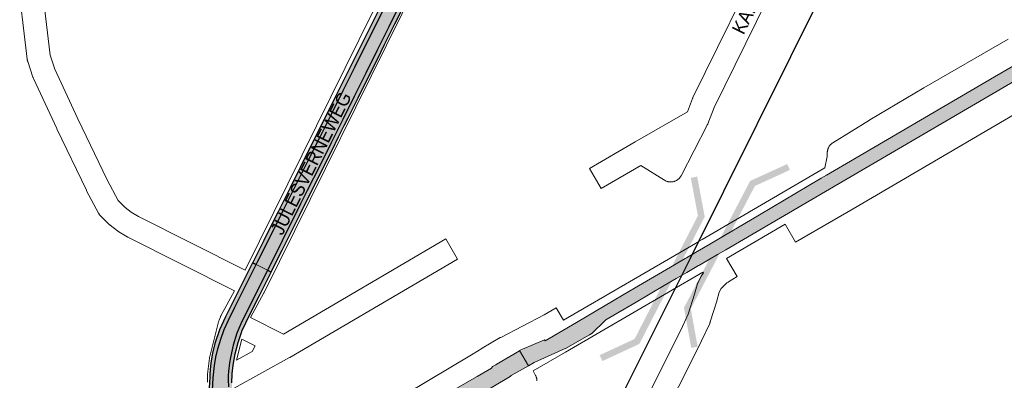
# Paper-space layout 'Layout1' of a CAD drawing. Header units: metres. Extents: x 123097 to 144122, y 392739 to 407589.
# Tile 357 of 510: x 135697 to 136247, y 397360 to 397562. Entities that reach past the tile are written whole.
import ezdxf
from ezdxf.enums import TextEntityAlignment as Align

# ---------------------------------------------------------------- set-up
doc = ezdxf.new("R2010")
doc.units = ezdxf.units.M
doc.header["$MEASUREMENT"] = 0
for name, color, linetype, lineweight in [('gs-anno-wegen algemeen tekst', 7, 'Continuous', 0), ('gs-knt-aanvullende hoofdweg', 7, 'Continuous', 0), ('gs-knt-hoofdweg', 7, 'Continuous', 0), ('gs-knt-spoorlijn', 7, 'Continuous', 30), ('gs-knt-wegen algemeen', 7, 'Continuous', 0), ('gs-symb-viaduct', 7, 'Continuous', 0), ('ir-ARC-asfalt-hoofdwegen-te inspecteren', 5, 'Continuous', 0), ('ir-ARC-fietspaden naastliggend- te inspecteren', 1, 'Continuous', 0)]:
    doc.layers.add(name, color=color, linetype=linetype, lineweight=lineweight)
doc.styles.add('Style-Arial', font='arial.ttf')

# ---------------------------------------------------------------- blocks, each defined once
blk = doc.blocks.new('gg0-viaduct_6')
at = {"layer": 'gs-symb-viaduct', "linetype": 'Continuous'}
blk.add_hatch(color=7, dxfattribs=at).paths.add_polyline_path([(-55.76, -16.89), (-58, -14), (-40, 0), (40, 0), (58, -14), (55.76, -16.89), (38.75, -3.66), (-38.75, -3.66)])

psp = doc.layouts.get("Layout1")

# ---------------------------------------------------------------- hatches: boundary and pattern name
at = {"layer": 'ir-ARC-asfalt-hoofdwegen-te inspecteren', "linetype": 'Continuous', "lineweight": 13}
for points in [[(135903.44, 397574.569), (135883.967, 397535.311), (135877.516, 397522.393), (135871.067, 397509.439), (135864.609, 397496.506), (135858.169, 397483.581), (135844.33, 397455.915), (135837.164, 397441.565), (135829.818, 397426.893), (135828.866, 397424.999), (135835.175, 397421.845), (135836.432, 397424.353), (135843.337, 397438.202), (135853.697, 397458.909), (135857.398, 397466.364), (135864.358, 397480.2), (135870.834, 397493.134), (135877.286, 397506.087), (135883.685, 397519.036), (135890.134, 397531.997), (135896.564, 397544.951), (135903.013, 397557.887), (135909.395, 397570.841), (135920.628, 397593.445), (135914.366, 397596.575)], [(136300.126, 397555.204), (136295.865, 397561.3), (136295.029, 397560.706), (136241.866, 397530.062), (136161.342, 397482.899), (136147.85, 397475.002), (136144.963, 397473.29), (136110.462, 397452.754), (136082.671, 397436.439), (136075.499, 397432.248), (136069.642, 397428.826), (136068.741, 397428.299), (136062.854, 397424.872), (136040.505, 397411.798), (136034.114, 397408.045), (136007.949, 397392.636), (135990.491, 397382.282), (135990.177, 397382.815), (135977.857, 397377.614), (135976.945, 397377.208), (135976.183, 397376.835), (135981.191, 397368.396), (135984.372, 397370.256), (135998.017, 397376.325), (136001.725, 397377.974), (136001.929, 397378.082), (136015.236, 397385.619), (136016.229, 397386.182), (136016.412, 397386.276), (136024.407, 397393.98), (136041.407, 397403.997), (136057.047, 397413.204), (136063.869, 397417.178), (136067.063, 397419.038), (136069.677, 397420.561), (136076.269, 397424.401), (136076.815, 397424.72), (136086.846, 397430.542), (136091.553, 397433.292), (136157.176, 397471.631), (136241.16, 397520.599)], [(135854.49, 397305.284), (135853.934, 397305.003), (135858.839, 397296.458), (135898.049, 397319.36), (135940.819, 397344.395), (135970.906, 397362.333), (135970.836, 397362.46), (135971.526, 397362.866), (135981.191, 397368.396), (135976.183, 397376.835), (135976.093, 397376.791), (135963.012, 397369.037), (135962.808, 397368.922), (135960.984, 397367.895), (135960.438, 397367.04), (135952.46, 397362.42), (135952.073, 397362.195), (135922.972, 397345.445), (135894.783, 397328.739), (135881.544, 397320.938), (135868.196, 397313.085), (135865.409, 397311.459), (135854.802, 397305.439)]]:
    psp.add_hatch(color=5, dxfattribs=at).paths.add_polyline_path(points, flags=0)
h = psp.add_hatch(color=5, dxfattribs=at)
h.paths.add_polyline_path([(135823.146, 397293.468), (135823.162, 397293.576), (135823.186, 397293.748), (135823.028, 397295.931), (135822.458, 397298.045), (135822.384, 397298.233), (135822.038, 397298.872), (135820.826, 397300.932), (135815.762, 397309.711), (135813.088, 397314.226), (135811.968, 397316.155), (135809.543, 397320.95), (135807.59, 397325.956), (135806.13, 397331.126), (135805.174, 397336.414), (135804.417, 397345.468), (135804.431, 397354.554), (135804.821, 397361.562), (135805.554, 397368.542), (135806.321, 397373.197), (135807.331, 397377.805), (135808.982, 397383.321), (135810.987, 397388.718), (135813.336, 397393.975), (135816.903, 397401.135), (135817.249, 397401.883), (135828.866, 397424.999), (135835.175, 397421.845), (135822.782, 397397.121), (135820.777, 397393.061), (135818.009, 397386.608), (135815.884, 397379.916), (135814.421, 397373.048), (135813.92, 397370.081), (135813.337, 397365.099), (135813.24, 397362.866), (135813.198, 397360.622), (135813.287, 397356.632), (135813.906, 397349.635), (135814.593, 397345.434), (135815.722, 397341.329), (135817.662, 397336.701), (135819.971, 397332.245), (135822.116, 397328.578), (135831.507, 397312.628), (135833.713, 397309.002), (135833.995, 397308.607), (135834.277, 397308.211), (135836.047, 397306.038), (135838.261, 397304.318), (135840.804, 397303.139)])
h.paths.add_polyline_path([(135830.536, 397300.055), (135829.814, 397300.522), (135829.663, 397300.782), (135828.602, 397302.601), (135827.621, 397304.293), (135820.786, 397316.075), (135818.956, 397319.684), (135817.211, 397324.391), (135817.261, 397324.865), (135817.688, 397325.078), (135818.097, 397324.833), (135829.347, 397305.336), (135830.321, 397303.636), (135831.376, 397301.813), (135831.532, 397301.544), (135831.688, 397300.897), (135831.355, 397300.32)], flags=16)
at = {"layer": 'ir-ARC-fietspaden naastliggend- te inspecteren', "linetype": 'Continuous', "lineweight": 30}
for points in [[(135853.41, 397479.216), (135847.807, 397467.964), (135847.07, 397466.366), (135843.907, 397460.125), (135841.073, 397454.463), (135835.9, 397444.184), (135833.067, 397438.427), (135829.921, 397432.156), (135826.881, 397426.059), (135826.854, 397426.005), (135828.866, 397424.999), (135829.818, 397426.893), (135837.164, 397441.565), (135844.33, 397455.915), (135858.169, 397483.581), (135864.609, 397496.506), (135871.067, 397509.439), (135877.516, 397522.393), (135883.967, 397535.311), (135903.44, 397574.569), (135914.366, 397596.575), (135912.307, 397597.605), (135902.176, 397577.246), (135902.089, 397577.042), (135901.981, 397576.84), (135901.34, 397575.482), (135901.116, 397575.008), (135890.331, 397553.259), (135886.256, 397545.117), (135873.055, 397518.517)], [(135837.233, 397420.817), (135840.26, 397426.829), (135843.348, 397433.052), (135849.085, 397444.523), (135853.069, 397452.483), (135855.377, 397457.119), (135863.25, 397472.924), (135867.297, 397480.972), (135871.292, 397488.953), (135874.945, 397496.335), (135878.096, 397502.722), (135880.239, 397507.036), (135883.415, 397513.381), (135885.846, 397518.212), (135890.212, 397526.927), (135896.481, 397539.528), (135900.665, 397548.038), (135901.035, 397548.75), (135906.413, 397559.622), (135914.201, 397575.261), (135919.727, 397586.358), (135922.693, 397592.413), (135920.628, 397593.445), (135909.395, 397570.841), (135903.013, 397557.887), (135896.564, 397544.951), (135890.134, 397531.997), (135883.685, 397519.036), (135877.286, 397506.087), (135870.834, 397493.134), (135864.358, 397480.2), (135857.398, 397466.364), (135853.697, 397458.909), (135843.337, 397438.202), (135836.432, 397424.353), (135835.175, 397421.845)], [(135813.198, 397360.622), (135813.287, 397356.632), (135813.906, 397349.635), (135814.593, 397345.434), (135815.722, 397341.329), (135817.662, 397336.701), (135819.971, 397332.245), (135822.116, 397328.578), (135831.507, 397312.628), (135833.713, 397309.002), (135833.995, 397308.607), (135835.74, 397309.544), (135834.877, 397310.907), (135833.201, 397313.674), (135828.875, 397320.94), (135823.583, 397329.989), (135822.436, 397331.917), (135821.708, 397333.222), (135820.97, 397334.521), (135820.05, 397336.327), (135818.568, 397339.452), (135816.923, 397344.185), (135815.974, 397349.104), (135815.846, 397350.316), (135815.369, 397355.538), (135815.298, 397356.563), (135815.239, 397358.769), (135815.362, 397363.794), (135816.029, 397368.776), (135817.081, 397375.145), (135818.676, 397381.401), (135820.801, 397387.497), (135820.877, 397387.687), (135822.959, 397392.373), (135828.454, 397403.312), (135830.687, 397407.739), (135833.82, 397414.038), (135837.233, 397420.817), (135835.175, 397421.845), (135822.782, 397397.121), (135820.777, 397393.061), (135818.009, 397386.608), (135815.884, 397379.916), (135814.421, 397373.048), (135813.92, 397370.081), (135813.337, 397365.099), (135813.24, 397362.866)]]:
    psp.add_hatch(color=1, dxfattribs=at).paths.add_polyline_path(points, flags=0)
at = {"layer": 'ir-ARC-fietspaden naastliggend- te inspecteren', "linetype": 'Continuous', "lineweight": 30, "extrusion": (0, 0, -1)}
psp.add_hatch(color=1, dxfattribs=at).paths.add_polyline_path([(-135805.174, 397336.414), (-135804.417, 397345.468), (-135804.431, 397354.554), (-135804.821, 397361.562), (-135805.554, 397368.542), (-135806.321, 397373.197), (-135807.331, 397377.805), (-135808.982, 397383.321), (-135810.987, 397388.718), (-135813.336, 397393.975), (-135816.903, 397401.135), (-135817.249, 397401.883), (-135828.866, 397424.999), (-135826.854, 397426.005), (-135816.574, 397405.503), (-135816.145, 397404.725), (-135811.716, 397395.659), (-135808.387, 397388.396), (-135805.775, 397380.845), (-135804.462, 397375.502), (-135803.542, 397370.077), (-135803.101, 397366.096), (-135802.932, 397364.099), (-135802.802, 397362.096), (-135802.418, 397353.135), (-135802.379, 397349.157), (-135802.554, 397342.549), (-135802.886, 397338.572), (-135803.168, 397336.61), (-135804.604, 397329.399), (-135806.662, 397322.341), (-135809.531, 397315.027), (-135813.066, 397308.01), (-135814.784, 397309.094), (-135815.762, 397309.711), (-135813.088, 397314.226), (-135811.968, 397316.155), (-135809.543, 397320.95), (-135807.59, 397325.956), (-135806.13, 397331.126)], flags=0)

# ---------------------------------------------------------------- linework, layer by layer
at = {"layer": 'gs-knt-aanvullende hoofdweg', "color": 7, "linetype": 'Continuous', "flags": 128}
for points in [[(136026.174, 397795.528), (135938.851, 397622.793), (135918.815, 397582.571), (135833.236, 397409.395), (135833.105, 397409.142), (135825.678, 397395.449)], [(135822.677, 397421.931), (135902.481, 397583.419)], [(135801.513, 397359.207), (135801.513, 397362.75), (135801.519, 397363.061), (135801.539, 397363.372), (135801.571, 397363.681), (135802.679, 397372.55), (135802.724, 397372.861), (135802.783, 397373.169), (135802.854, 397373.475), (135807.826, 397392.973), (135807.903, 397393.254), (135807.933, 397393.347), (135807.947, 397393.393), (135807.962, 397393.438), (135807.992, 397393.532), (135808.091, 397393.806), (135808.858, 397395.806), (135808.949, 397396.033), (135808.954, 397396.044), (135808.996, 397396.142), (135808.999, 397396.147), (135809.101, 397396.369), (135809.103, 397396.374), (135809.15, 397396.47), (135809.155, 397396.48), (135809.268, 397396.697), (135816.684, 397410.371)], [(135820.859, 397383.295), (135817.858, 397371.529)]]:
    psp.add_lwpolyline(points, dxfattribs=at)
at = {"layer": 'gs-knt-hoofdweg', "color": 7, "linetype": 'Continuous', "flags": 128}
for points in [[(136146.872, 397479.152), (136148.246, 397485.352), (136148.319, 397487.698), (136148.336, 397488.002), (136148.367, 397488.306), (136148.412, 397488.608), (136148.471, 397488.908), (136148.544, 397489.204), (136148.631, 397489.497), (136148.732, 397489.785), (136148.846, 397490.068), (136148.974, 397490.346), (136149.114, 397490.617), (136149.266, 397490.882), (136149.431, 397491.139), (136149.608, 397491.388), (136149.796, 397491.628), (136149.996, 397491.859), (136150.206, 397492.081), (136150.426, 397492.293), (136150.656, 397492.494), (136150.895, 397492.684), (136151.142, 397492.863), (136151.398, 397493.029), (136171.981, 397505.778), (136172.081, 397505.839), (136202.358, 397523.843), (136202.432, 397523.887), (136249.463, 397551.015)], [(136311.477, 397543.231), (136307.322, 397540.869), (136234.494, 397498.043), (136234.479, 397498.034), (136162.818, 397456.157), (136162.793, 397456.143), (136134.052, 397439.515), (136134.048, 397439.512), (136134.045, 397439.511), (136130.635, 397437.521)], [(136000.749, 397393.876), (136074.592, 397436.823), (136075.715, 397437.478), (136078.356, 397439.025), (136146.872, 397479.152)], [(136124.733, 397447.621), (136091.858, 397428.367)], [(136078.739, 397420.703), (136001.954, 397376.045), (135983.767, 397365.473)], [(135983.767, 397365.473), (135985.112, 397362.957), (135985.254, 397362.676), (135985.381, 397362.39), (135985.495, 397362.097), (135985.594, 397361.799), (135985.679, 397361.496), (135985.749, 397361.19), (135985.805, 397360.881), (135985.845, 397360.57), (135985.871, 397360.257), (135985.881, 397359.943)]]:
    psp.add_lwpolyline(points, dxfattribs=at)
for points in [[(136130.635, 397437.521, -0.3145411), (136130.623, 397437.525), (136124.733, 397447.621)], [(135834.576, 397306.118), (135847.38, 397313.742), (135950.27, 397375.003), (135955.012, 397378.038), (135955.229, 397378.17), (135965.392, 397384.127), (135965.534, 397384.208), (135965.677, 397384.285), (135989.954, 397396.927), (135996.664, 397400.848, -0.3908742), (135996.677, 397400.845), (136000.749, 397393.876)]]:
    psp.add_lwpolyline(points, format="xyb", dxfattribs=at)
at = {"layer": 'gs-knt-spoorlijn', "color": 7, "linetype": 'Continuous', "flags": 128}
psp.add_lwpolyline([(135610.086, 397035.04), (135644.928, 397048.907), (135691.383, 397067.397), (135736.047, 397085.174), (135766.354, 397096.996), (135798.307, 397111.216), (135814.221, 397119.732), (135835.743, 397132.356), (135869.932, 397155.451), (135894.224, 397174.476), (135933.607, 397210.082), (135962.521, 397241.857), (135969.121, 397250.186), (135979.018, 397262.738), (135995.759, 397288.147), (136010.917, 397311.118), (136025.717, 397336.495), (136071.723, 397428.52), (136146.641, 397579.04), (136214.313, 397714.611), (136270.394, 397827.595), (136344.81, 397977.061)], dxfattribs=at)
at = {"layer": 'gs-knt-wegen algemeen', "color": 7, "linetype": 'Continuous', "flags": 128}
for points in [[(136187.32, 397715.11), (136183.686, 397706.644), (136183.587, 397706.424), (136183.48, 397706.207), (136183.364, 397705.995), (136167.711, 397678.443), (136126.382, 397597.115), (136085.016, 397512.911), (136081.456, 397503.617), (136081.42, 397503.524), (136081.349, 397503.355), (136081.335, 397503.322), (136081.295, 397503.235), (136081.215, 397503.065), (136081.199, 397503.033), (136081.159, 397502.955), (136081.158, 397502.952), (136081.155, 397502.948)], [(135816.684, 397410.371), (135757.022, 397440.356), (135756.852, 397440.445), (135756.684, 397440.538), (135751.987, 397443.256), (135751.719, 397443.42), (135751.459, 397443.597), (135751.208, 397443.786), (135747.157, 397446.992), (135746.978, 397447.139), (135746.804, 397447.293), (135746.636, 397447.452), (135741.809, 397452.192), (135741.611, 397452.395), (135741.422, 397452.606), (135741.243, 397452.825), (135741.074, 397453.052), (135740.914, 397453.286), (135740.765, 397453.526), (135740.626, 397453.773), (135733.948, 397466.292), (135733.823, 397466.54), (135717.31, 397500.96), (135717.278, 397501.03), (135704.2, 397529.136), (135704.1, 397529.361), (135704.009, 397529.591), (135703.926, 397529.823), (135701.02, 397538.54), (135700.942, 397538.792), (135700.874, 397539.047), (135700.816, 397539.304), (135700.769, 397539.563), (135700.732, 397539.824), (135683.145, 397686.503)], [(135696.733, 397682.546), (135713.581, 397542.031), (135716.161, 397534.292), (135729.066, 397506.557), (135745.501, 397472.297), (135751.644, 397460.782), (135755.51, 397456.986), (135758.918, 397454.289), (135763.04, 397451.904), (135822.677, 397421.931)], [(135941.506, 397428.065), (135847.607, 397373.099), (135847.514, 397373.045), (135847.467, 397373.02), (135816.533, 397355.92)], [(136027.525, 397311.202), (136066.242, 397387.855), (136070.556, 397397.181), (136074.029, 397408.344), (136075.538, 397413.724), (136075.612, 397413.97), (136075.696, 397414.213), (136075.789, 397414.452), (136075.892, 397414.688), (136076.004, 397414.919), (136077.803, 397418.454), (136077.947, 397418.72), (136078.103, 397418.98), (136078.27, 397419.232), (136078.449, 397419.476), (136078.64, 397419.711), (136078.841, 397419.938), (136079.053, 397420.154), (136079.096, 397420.197), (136078.739, 397420.703)], [(136093.117, 397415.309), (136092.846, 397415.152), (136092.221, 397414.774), (136090.606, 397413.243), (136088.922, 397411.595), (136087.9, 397409.587), (136086.54, 397404.74), (136086.488, 397404.564), (136082.861, 397392.904), (136082.77, 397392.634), (136082.668, 397392.367), (136082.554, 397392.105), (136078.013, 397382.287), (136077.915, 397382.085), (136039.266, 397305.568)], [(136093.125, 397415.314), (136093.123, 397415.312), (136093.12, 397415.31), (136093.117, 397415.309)], [(136093.125, 397415.314), (136093.123, 397415.312), (136093.12, 397415.31), (136093.117, 397415.309)], [(135817.858, 397371.529), (135826.496, 397376.304), (135828.271, 397379.543), (135820.859, 397383.295)]]:
    psp.add_lwpolyline(points, dxfattribs=at)
for points in [[(136081.155, 397502.948), (136066.517, 397474.685), (136066.365, 397474.408), (136066.2, 397474.14), (136066.022, 397473.879), (136065.832, 397473.628), (136065.63, 397473.386), (136065.416, 397473.154), (136065.191, 397472.932), (136064.956, 397472.722), (136064.711, 397472.524), (136064.457, 397472.337), (136064.194, 397472.163), (136063.923, 397472.002), (136063.644, 397471.855), (136063.359, 397471.721), (136063.067, 397471.601), (136062.77, 397471.495), (136062.468, 397471.404), (136062.162, 397471.327), (136061.853, 397471.265), (136061.541, 397471.219), (136061.227, 397471.188), (136060.912, 397471.171), (136060.597, 397471.171), (136060.282, 397471.185), (136059.968, 397471.214), (136059.656, 397471.259), (136059.346, 397471.319), (136059.04, 397471.394), (136058.737, 397471.483), (136058.44, 397471.588), (136058.147, 397471.706), (136057.861, 397471.838), (136057.581, 397471.984), (136057.31, 397472.144), (136044.06, 397480.346), (136021.915, 397467.463, -0.3909142), (136021.901, 397467.466), (136015.363, 397478.705, -0.3570148), (136015.367, 397478.717), (136040.911, 397493.577), (136070.124, 397510.431), (136072.964, 397517.845), (136073.076, 397518.118), (136073.2, 397518.386), (136114.715, 397602.895)], [(135825.678, 397395.449), (135844.092, 397386.128), (135934.931, 397439.303, -0.390858), (135934.944, 397439.3), (135941.51, 397428.084), (135941.512, 397428.081, -0.4595592), (135941.509, 397428.067), (135941.506, 397428.065)], [(136091.858, 397428.367), (136097.994, 397418.289, -0.390555), (136097.991, 397418.276), (136093.125, 397415.314)]]:
    psp.add_lwpolyline(points, format="xyb", dxfattribs=at)
at = {"layer": 'ir-ARC-asfalt-hoofdwegen-te inspecteren', "color": 5, "linetype": 'Continuous', "lineweight": 13}
for points in [[(135903.44, 397574.569), (135883.967, 397535.311), (135877.516, 397522.393), (135871.067, 397509.439), (135864.609, 397496.506), (135858.169, 397483.581), (135844.33, 397455.915), (135837.164, 397441.565), (135829.818, 397426.893), (135828.866, 397424.999), (135835.175, 397421.845), (135836.432, 397424.353), (135843.337, 397438.202), (135853.697, 397458.909), (135857.398, 397466.364), (135864.358, 397480.2), (135870.834, 397493.134), (135877.286, 397506.087), (135883.685, 397519.036), (135890.134, 397531.997), (135896.564, 397544.951), (135903.013, 397557.887), (135909.395, 397570.841)], [(136295.029, 397560.706), (136241.866, 397530.062), (136161.342, 397482.899), (136147.85, 397475.002), (136144.963, 397473.29), (136110.462, 397452.754), (136082.671, 397436.439), (136075.499, 397432.248), (136069.642, 397428.826), (136068.741, 397428.299), (136062.854, 397424.872), (136040.505, 397411.798), (136034.114, 397408.045), (136007.949, 397392.636), (135990.491, 397382.282), (135990.177, 397382.815), (135977.857, 397377.614), (135976.945, 397377.208), (135976.183, 397376.835), (135981.191, 397368.396), (135984.372, 397370.256), (135998.017, 397376.325), (136001.725, 397377.974), (136001.929, 397378.082), (136015.236, 397385.619), (136016.229, 397386.182), (136016.412, 397386.276), (136024.407, 397393.98), (136041.407, 397403.997), (136057.047, 397413.204), (136063.869, 397417.178), (136067.063, 397419.038), (136069.677, 397420.561), (136076.269, 397424.401), (136076.815, 397424.72), (136086.846, 397430.542), (136091.553, 397433.292), (136157.176, 397471.631), (136241.16, 397520.599), (136300.126, 397555.204)]]:
    psp.add_lwpolyline(points, dxfattribs=at)
psp.add_lwpolyline([(135854.49, 397305.284), (135853.934, 397305.003), (135858.839, 397296.458), (135898.049, 397319.36), (135940.819, 397344.395), (135970.906, 397362.333), (135970.836, 397362.46), (135971.526, 397362.866), (135981.191, 397368.396), (135976.183, 397376.835), (135976.093, 397376.791), (135963.012, 397369.037), (135962.808, 397368.922), (135960.984, 397367.895), (135960.438, 397367.04), (135952.46, 397362.42), (135952.073, 397362.195), (135922.972, 397345.445), (135894.783, 397328.739), (135881.544, 397320.938), (135868.196, 397313.085), (135865.409, 397311.459), (135854.802, 397305.439)], close=True, dxfattribs=at)
at = {"layer": 'ir-ARC-fietspaden naastliggend- te inspecteren', "color": 1, "linetype": 'Continuous', "lineweight": 30}
for points in [[(135901.116, 397575.008), (135890.331, 397553.259), (135886.256, 397545.117), (135873.055, 397518.517), (135853.41, 397479.216), (135847.807, 397467.964), (135847.07, 397466.366), (135843.907, 397460.125), (135841.073, 397454.463), (135835.9, 397444.184), (135833.067, 397438.427), (135829.921, 397432.156), (135826.881, 397426.059), (135826.854, 397426.005), (135828.866, 397424.999), (135829.818, 397426.893), (135837.164, 397441.565), (135844.33, 397455.915), (135858.169, 397483.581), (135864.609, 397496.506), (135871.067, 397509.439), (135877.516, 397522.393), (135883.967, 397535.311), (135903.44, 397574.569)], [(135909.395, 397570.841), (135903.013, 397557.887), (135896.564, 397544.951), (135890.134, 397531.997), (135883.685, 397519.036), (135877.286, 397506.087), (135870.834, 397493.134), (135864.358, 397480.2), (135857.398, 397466.364), (135853.697, 397458.909), (135843.337, 397438.202), (135836.432, 397424.353), (135835.175, 397421.845), (135837.233, 397420.817), (135840.26, 397426.829), (135843.348, 397433.052), (135849.085, 397444.523), (135853.069, 397452.483), (135855.377, 397457.119), (135863.25, 397472.924), (135867.297, 397480.972), (135871.292, 397488.953), (135874.945, 397496.335), (135878.096, 397502.722), (135880.239, 397507.036), (135883.415, 397513.381), (135885.846, 397518.212), (135890.212, 397526.927), (135896.481, 397539.528), (135900.665, 397548.038), (135901.035, 397548.75), (135906.413, 397559.622), (135914.201, 397575.261)], [(135804.431, 397354.554), (135804.821, 397361.562), (135805.554, 397368.542), (135806.321, 397373.197), (135807.331, 397377.805), (135808.982, 397383.321), (135810.987, 397388.718), (135813.336, 397393.975), (135816.903, 397401.135), (135817.249, 397401.883), (135828.866, 397424.999), (135826.854, 397426.005), (135816.574, 397405.503), (135816.145, 397404.725), (135811.716, 397395.659), (135808.387, 397388.396), (135805.775, 397380.845), (135804.462, 397375.502), (135803.542, 397370.077), (135803.101, 397366.096), (135802.932, 397364.099), (135802.802, 397362.096), (135802.418, 397353.135)], [(135815.239, 397358.769), (135815.362, 397363.794), (135816.029, 397368.776), (135817.081, 397375.145), (135818.676, 397381.401), (135820.801, 397387.497), (135820.877, 397387.687), (135822.959, 397392.373), (135828.454, 397403.312), (135830.687, 397407.739), (135833.82, 397414.038), (135837.233, 397420.817), (135835.175, 397421.845), (135822.782, 397397.121), (135820.777, 397393.061), (135818.009, 397386.608), (135815.884, 397379.916), (135814.421, 397373.048), (135813.92, 397370.081), (135813.337, 397365.099), (135813.24, 397362.866), (135813.198, 397360.622), (135813.287, 397356.632)]]:
    psp.add_lwpolyline(points, dxfattribs=at)

# ---------------------------------------------------------------- block references
at = {"layer": 'gs-symb-viaduct', "color": 7, "linetype": 'Continuous'}
for p, rotation in [((136086.656, 397436.283), 62.43254900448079), ((136061.49, 397416.174), 242.7980491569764)]:
    psp.add_blockref('gg0-viaduct_6', p, dxfattribs=dict(at, rotation=rotation))

# ---------------------------------------------------------------- texts
at = {"layer": 'gs-anno-wegen algemeen tekst', "color": 7, "style": 'Style-Arial', "width": 0.909091}
for s, rotation, p in [('KAPITEIN GRANTSTR', 63.54091, (136120.558, 397600.025)), ('JULESVERNEWEG', 63.50458, (135859.512, 397481.699))]:
    psp.add_text(s, height=7.7, rotation=rotation, dxfattribs=at).set_placement(p, align=Align.MIDDLE_CENTER)

doc.saveas('drawing.dxf')
